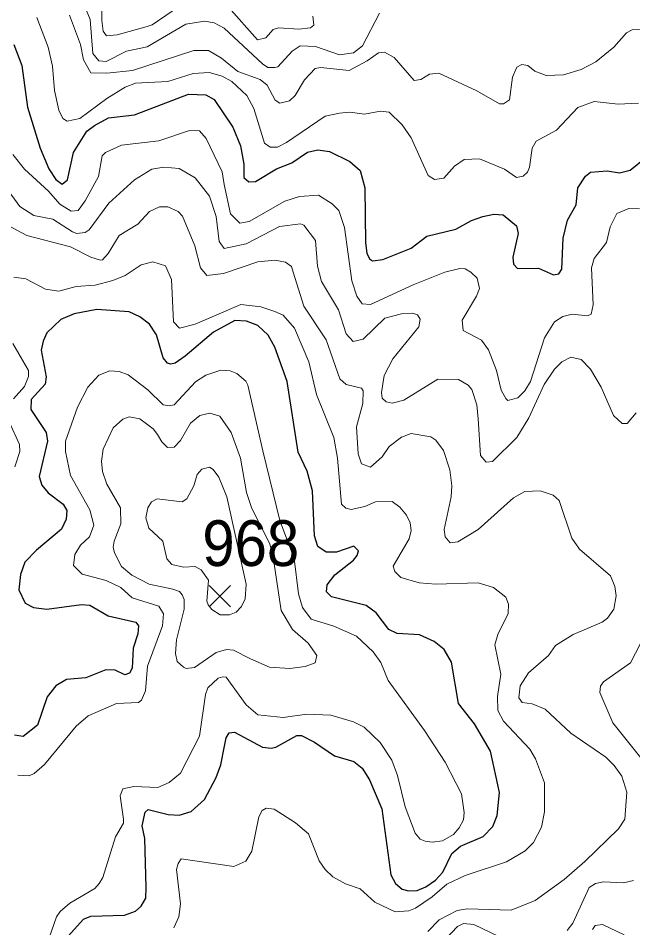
# Model space of a CAD drawing. Extents: x 294.2 to 320.3, y 7482.7 to 7510.7.
# Drawn here: x 315.45 to 316.526, y 7492.454 to 7494.046 of the extents above; entities that cross this region are included whole.
import ezdxf
from ezdxf.enums import TextEntityAlignment as Align

# ---------------------------------------------------------------- set-up
doc = ezdxf.new("R2010")
doc.units = 0
doc.header["$LTSCALE"] = 0.032
for name, color, linetype, lineweight in [('1', 7, 'Continuous', 25), ('2', 7, 'Continuous', 13), ('21', 7, 'Continuous', 25)]:
    doc.layers.add(name, color=color, linetype=linetype, lineweight=lineweight)
doc.layers.add('61', color=7, linetype='Continuous')

msp = doc.modelspace()

# ---------------------------------------------------------------- linework, layer by layer
at = {"layer": '1'}
for points in [[(315.4423, 7493.9996), (315.4562, 7493.963), (315.4662, 7493.8899), (315.4884, 7493.8183), (315.5034, 7493.7822), (315.5156, 7493.7634), (315.5267, 7493.7553), (315.5361, 7493.7628), (315.5467, 7493.8107), (315.57, 7493.8478), (315.5832, 7493.858), (315.6076, 7493.8714), (315.6535, 7493.8765), (315.7479, 7493.9129), (315.7779, 7493.9118), (315.7929, 7493.9032), (315.8256, 7493.8548), (315.8389, 7493.8225), (315.8444, 7493.7902), (315.8444, 7493.7666), (315.8533, 7493.759), (315.865, 7493.7596), (315.9016, 7493.7822), (315.9287, 7493.7924), (315.9559, 7493.8112), (315.9742, 7493.8155), (315.9947, 7493.8123), (316.0302, 7493.795), (316.0485, 7493.7789), (316.0568, 7493.7488), (316.0574, 7493.6526), (316.0601, 7493.6347), (316.0645, 7493.6244), (316.07, 7493.6212), (316.0883, 7493.6234), (316.1377, 7493.6433), (316.1649, 7493.6643), (316.2159, 7493.6766), (316.2431, 7493.6917), (316.2631, 7493.6987), (316.2825, 7493.7025), (316.2986, 7493.7014), (316.3219, 7493.682), (316.3247, 7493.6686), (316.3158, 7493.6277), (316.3169, 7493.6153), (316.3236, 7493.6078), (316.3607, 7493.6083), (316.3868, 7493.5965), (316.3962, 7493.5981), (316.4012, 7493.6062), (316.404, 7493.6605), (316.4112, 7493.6922), (316.4262, 7493.7191), (316.4295, 7493.7487), (316.4428, 7493.7691), (316.4517, 7493.7761), (316.4805, 7493.7783), (316.5022, 7493.775), (316.521, 7493.7799), (316.5482, 7493.802)], [(315.8107, 7492.7712), (315.8137, 7492.7863), (315.819, 7492.7946), (315.8281, 7492.7961), (315.8775, 7492.7696), (315.8926, 7492.7681), (315.9009, 7492.7696), (315.9372, 7492.79), (315.9455, 7492.79), (315.9685, 7492.7787), (316.0032, 7492.7546), (316.0372, 7492.7447), (316.0516, 7492.7327), (316.0644, 7492.7123), (316.0863, 7492.6617), (316.102, 7492.5462), (316.1103, 7492.5311), (316.1217, 7492.5212), (316.133, 7492.5182), (316.1481, 7492.519), (316.1632, 7492.525), (316.1805, 7492.5371), (316.1932, 7492.5507), (316.209, 7492.5839), (316.2241, 7492.5967), (316.2634, 7492.6134), (316.2807, 7492.6307), (316.2883, 7492.6504), (316.2924, 7492.6904), (316.2765, 7492.7629), (316.2486, 7492.8105), (316.2202, 7492.846), (316.2081, 7492.9185), (316.1952, 7492.9404), (316.1779, 7492.9548), (316.1525, 7492.9661), (316.1132, 7492.9684), (316.0988, 7492.9759), (316.0762, 7493.0046), (316.0588, 7493.0175), (315.9979, 7493.0326), (315.9896, 7493.0417), (315.9904, 7493.0538), (316.004, 7493.0711), (316.0365, 7493.0968), (316.0433, 7493.1051), (316.0455, 7493.1134), (316.0372, 7493.1217), (316.007, 7493.1112), (315.9889, 7493.1112), (315.9745, 7493.121), (315.9685, 7493.1399), (315.9651, 7493.2183), (315.9555, 7493.2528), (315.9396, 7493.286), (315.9205, 7493.4098), (315.8991, 7493.4699), (315.887, 7493.491), (315.8689, 7493.5076), (315.8492, 7493.5152), (315.8288, 7493.5167), (315.7917, 7493.4963), (315.7418, 7493.454), (315.7244, 7493.4419), (315.7169, 7493.4404), (315.7108, 7493.4419), (315.7033, 7493.451), (315.6919, 7493.4917), (315.6798, 7493.5099), (315.6628, 7493.5227), (315.6439, 7493.5318), (315.5872, 7493.5356), (315.5475, 7493.528), (315.5241, 7493.5182), (315.4999, 7493.4948), (315.4931, 7493.4804), (315.4901, 7493.4645), (315.4984, 7493.4177), (315.4969, 7493.4049), (315.4724, 7493.3781), (315.4717, 7493.3607), (315.4988, 7493.3207), (315.5011, 7493.3056), (315.4863, 7493.2436), (315.4909, 7493.2285), (315.5022, 7493.2149), (315.5286, 7493.1953), (315.5347, 7493.184), (315.5339, 7493.1689), (315.5256, 7493.1515), (315.4817, 7493.1145), (315.4613, 7493.0933), (315.4537, 7493.0722), (315.4507, 7493.045), (315.462, 7493.0216)], [(315.462, 7493.0216), (315.4764, 7493.014), (315.4997, 7493.011), (315.5605, 7493.0193), (315.5748, 7493.0185), (315.6073, 7492.9996), (315.6557, 7492.9883)], [(315.6557, 7492.9883), (315.6602, 7492.9822), (315.659, 7492.9679), (315.6507, 7492.943), (315.6491, 7492.9082), (315.6446, 7492.8992), (315.6363, 7492.8961), (315.6197, 7492.9044), (315.6031, 7492.9052), (315.5683, 7492.8909), (315.5341, 7492.8882), (315.5156, 7492.8773), (315.5003, 7492.8581), (315.4837, 7492.8083), (315.4581, 7492.7885), (315.4434, 7492.7905)], [(315.5058, 7492.404), (315.5638, 7492.4684), (315.577, 7492.4738), (315.6358, 7492.4754), (315.6552, 7492.4824), (315.6651, 7492.4917), (315.6729, 7492.5057), (315.6737, 7492.5243), (315.6712, 7492.6097), (315.6665, 7492.6322), (315.672, 7492.6562), (315.6774, 7492.6609), (315.7123, 7492.6516), (315.7317, 7492.6508), (315.7525, 7492.657), (315.7761, 7492.6779), (315.7965, 7492.7164), (315.8046, 7492.7388), (315.8107, 7492.7712)]]:
    msp.add_lwpolyline(points, dxfattribs=at)
at = {"layer": '2'}
for points in [[(315.5954, 7494.0853), (315.596, 7494.0419), (315.5986, 7494.0227), (315.6043, 7494.015), (315.6229, 7494.0163), (315.6752, 7494.031), (315.6842, 7494.0342), (315.732, 7494.0668)], [(315.566, 7494.0674), (315.5756, 7494.0432), (315.5801, 7493.9838), (315.591, 7493.971), (315.6037, 7493.9698), (315.6395, 7493.9882), (315.6752, 7493.9953), (315.7429, 7494.0355), (315.7761, 7494.0406), (315.7927, 7494.0374), (315.8105, 7494.0285), (315.8776, 7493.9659), (315.8865, 7493.9595), (315.8987, 7493.9595), (315.9044, 7493.9608), (315.9293, 7493.9882), (315.9434, 7493.9972), (315.9702, 7493.9959), (316.0123, 7493.9818), (316.0366, 7493.9851), (316.0525, 7493.9972), (316.0819, 7494.0547)], [(315.8176, 7494.0649), (315.8687, 7494.0081), (315.8834, 7494.0112), (315.8961, 7494.0259), (315.9051, 7494.0291), (315.9408, 7494.0265), (315.9613, 7494.0291), (315.967, 7494.0336), (315.9657, 7494.0495)], [(315.4824, 7494.047), (315.5022, 7493.9947), (315.5099, 7493.9615), (315.513, 7493.9193), (315.5207, 7493.8848), (315.5277, 7493.8702), (315.5354, 7493.8656), (315.5578, 7493.8702), (315.605, 7493.9052), (315.6369, 7493.9251), (315.6548, 7493.932), (315.7116, 7493.9346), (315.7557, 7493.9487), (315.7838, 7493.9506), (315.8067, 7493.9442), (315.8234, 7493.9346), (315.8501, 7493.9104), (315.8623, 7493.8874), (315.8808, 7493.8267), (315.891, 7493.8197), (315.9038, 7493.8197), (315.9191, 7493.828), (315.9868, 7493.874), (316.0123, 7493.8797), (316.0302, 7493.881), (316.0558, 7493.8778), (316.0839, 7493.8829), (316.0992, 7493.881), (316.1221, 7493.8593), (316.1374, 7493.8363), (316.1675, 7493.7705), (316.1784, 7493.7635), (316.1949, 7493.7654), (316.2135, 7493.7865), (316.2307, 7493.7986), (316.2575, 7493.7993), (316.3009, 7493.7814), (316.322, 7493.7667), (316.3335, 7493.7693), (316.3412, 7493.7763), (316.345, 7493.7852), (316.3494, 7493.8184), (316.3564, 7493.8305), (316.3922, 7493.8497), (316.4293, 7493.8893), (316.458, 7493.9001), (316.5001, 7493.895), (316.5359, 7493.897)], [(316.5436, 7494.0259), (316.5244, 7494.0253), (316.5148, 7494.0202), (316.4925, 7493.9947), (316.4612, 7493.9691), (316.435, 7493.9557), (316.4044, 7493.9468), (316.3737, 7493.9455), (316.3539, 7493.9531), (316.3418, 7493.9627), (316.3316, 7493.9646), (316.3226, 7493.9602), (316.3149, 7493.9423), (316.3098, 7493.9027), (316.299, 7493.8957), (316.292, 7493.8957), (316.2524, 7493.9187), (316.186, 7493.9493), (316.17, 7493.948), (316.1547, 7493.9385), (316.1426, 7493.9366), (316.1081, 7493.9768), (316.0908, 7493.9864), (316.0806, 7493.9851), (316.0608, 7493.971), (316.0289, 7493.9544), (315.9791, 7493.9595), (315.9696, 7493.9576), (315.951, 7493.9378), (315.9344, 7493.9104), (315.9248, 7493.9008), (315.9076, 7493.897), (315.8993, 7493.9021), (315.8853, 7493.9283), (315.8732, 7493.9384), (315.8342, 7493.9525), (315.8055, 7493.9755), (315.7831, 7493.9889), (315.757, 7493.9889), (315.6497, 7493.9544), (315.605, 7493.9493), (315.5769, 7493.9499), (315.5641, 7493.973), (315.559, 7493.9998), (315.5392, 7494.0508)], [(315.4402, 7493.8069), (315.4607, 7493.7814), (315.5028, 7493.7431), (315.5226, 7493.7201), (315.5424, 7493.708), (315.5545, 7493.7092), (315.5667, 7493.7259), (315.5903, 7493.7686), (315.5967, 7493.805), (315.6024, 7493.8108), (315.6305, 7493.8235), (315.6957, 7493.8312), (315.7493, 7493.849), (315.7672, 7493.8484), (315.7786, 7493.835), (315.8067, 7493.7769), (315.8105, 7493.7546), (315.8214, 7493.7035), (315.8374, 7493.6869), (315.854, 7493.6901), (315.9166, 7493.7252), (315.9421, 7493.7335), (315.9753, 7493.7361), (315.9996, 7493.7207), (316.011, 7493.7093), (316.0212, 7493.6793), (316.034, 7493.586), (316.0423, 7493.5592), (316.0519, 7493.5458), (316.0666, 7493.5445), (316.1413, 7493.579), (316.1968, 7493.6013), (316.223, 7493.6077), (316.232, 7493.6071), (316.2422, 7493.6013), (316.253, 7493.5905), (316.2575, 7493.5726), (316.2518, 7493.5592), (316.2268, 7493.5171), (316.2288, 7493.4992), (316.2607, 7493.4819), (316.2728, 7493.4653), (316.2868, 7493.429), (316.2952, 7493.3945), (316.3035, 7493.3798), (316.3066, 7493.3766), (316.3245, 7493.3811), (316.3367, 7493.3932), (316.3463, 7493.4098), (316.3711, 7493.4864), (316.3884, 7493.5145), (316.4031, 7493.5234), (316.4197, 7493.5279), (316.4465, 7493.5247), (316.4529, 7493.5279)], [(316.5314, 7493.3549), (316.5155, 7493.3364), (316.5071, 7493.3364), (316.4918, 7493.3504), (316.4701, 7493.3996), (316.4516, 7493.4315), (316.435, 7493.4481), (316.4171, 7493.4526), (316.4011, 7493.4443), (316.3884, 7493.4315), (316.3705, 7493.4047), (316.3437, 7493.346), (316.3226, 7493.3115), (316.2798, 7493.27), (316.269, 7493.2687), (316.2588, 7493.2802), (316.2549, 7493.3447), (316.2524, 7493.369), (316.2441, 7493.3958), (316.2377, 7493.4034), (316.2205, 7493.413), (316.1841, 7493.4136), (316.1247, 7493.3772), (316.1043, 7493.3721), (316.0941, 7493.374), (316.087, 7493.3804), (316.0858, 7493.3907), (316.0902, 7493.42), (316.1055, 7493.4494), (316.1509, 7493.5056), (316.1534, 7493.519), (316.149, 7493.5266), (316.14, 7493.5292), (316.1209, 7493.5285), (316.0915, 7493.5209), (316.0538, 7493.4838), (316.036, 7493.48), (316.0238, 7493.4934), (316.0104, 7493.535), (315.9804, 7493.5848), (315.9734, 7493.6116), (315.9702, 7493.6563), (315.9498, 7493.6837), (315.944, 7493.6856), (315.907, 7493.6812), (315.8489, 7493.6505), (315.8105, 7493.6428), (315.8016, 7493.655), (315.7965, 7493.6984), (315.7844, 7493.7341), (315.7595, 7493.7661), (315.7314, 7493.7826), (315.7046, 7493.7852), (315.6835, 7493.7814), (315.6535, 7493.7629), (315.6082, 7493.722), (315.5737, 7493.6754), (315.5667, 7493.6703), (315.5526, 7493.669), (315.545, 7493.6716), (315.5105, 7493.6939), (315.4773, 7493.7003), (315.4524, 7493.7162), (315.423, 7493.7571)], [(315.4319, 7493.683), (315.4645, 7493.6652), (315.5412, 7493.6454), (315.5769, 7493.6275), (315.5935, 7493.6224), (315.5973, 7493.623), (315.6069, 7493.6339), (315.6267, 7493.6652), (315.6593, 7493.685), (315.6797, 7493.7073), (315.6969, 7493.7156), (315.7116, 7493.7156), (315.7295, 7493.7073), (315.7371, 7493.699), (315.7589, 7493.6473), (315.7691, 7493.609), (315.7799, 7493.5956), (315.8093, 7493.5988), (315.8693, 7493.6192), (315.8987, 7493.6224), (315.9179, 7493.6186), (315.928, 7493.6109), (315.9313, 7493.6014), (315.9497, 7493.5419), (315.9887, 7493.4826), (316.013, 7493.4143), (316.0238, 7493.4047), (316.0507, 7493.3983), (316.0538, 7493.3932), (316.0532, 7493.3715), (316.0417, 7493.3306), (316.0449, 7493.2834), (316.0506, 7493.2655), (316.0666, 7493.2597), (316.087, 7493.2782), (316.0991, 7493.2962), (316.1209, 7493.3121), (316.1375, 7493.3185), (316.172, 7493.3127), (316.1809, 7493.307), (316.1943, 7493.2891), (316.2051, 7493.2553), (316.209, 7493.2272), (316.2077, 7493.2081), (316.1956, 7493.1506), (316.1969, 7493.1378), (316.2058, 7493.1276), (316.2192, 7493.1289), (316.255, 7493.1506), (316.3169, 7493.2061), (316.3367, 7493.217), (316.3635, 7493.2182), (316.3865, 7493.2106), (316.3967, 7493.2016), (316.419, 7493.1353), (316.4324, 7493.1161), (316.4867, 7493.0695), (316.4944, 7493.0509), (316.4963, 7493.0344), (316.4924, 7493.0114), (316.4816, 7492.9954), (316.472, 7492.9884), (316.421, 7492.9667), (316.3903, 7492.9475), (316.3782, 7492.9303)], [(316.4976, 7493.7041), (316.5186, 7493.7124), (316.5372, 7493.7118)], [(316.4529, 7493.5279), (316.4561, 7493.5439), (316.4535, 7493.609), (316.458, 7493.6249), (316.4797, 7493.6531), (316.4861, 7493.6805), (316.4976, 7493.7041)], [(315.4421, 7493.5924), (315.4633, 7493.5892), (315.4977, 7493.5713), (315.5207, 7493.5681), (315.5514, 7493.5758), (315.5846, 7493.5783), (315.6152, 7493.5867), (315.6369, 7493.5956), (315.665, 7493.6141), (315.6854, 7493.6192), (315.7078, 7493.6122), (315.718, 7493.5886), (315.7218, 7493.5145), (315.732, 7493.503), (315.7595, 7493.51), (315.8393, 7493.5445), (315.8744, 7493.5407), (315.8987, 7493.5324), (315.9134, 7493.526), (315.9331, 7493.503), (315.9587, 7493.4443), (315.9721, 7493.3868), (316.0021, 7493.3115), (316.0085, 7493.2757), (316.0155, 7493.1953), (316.0232, 7493.1882), (316.0328, 7493.1857), (316.0567, 7493.191), (316.075, 7493.1991), (316.1044, 7493.1996), (316.1178, 7493.19), (316.1294, 7493.176), (316.1361, 7493.1626), (316.1378, 7493.1491), (316.1344, 7493.1341), (316.1062, 7493.0867), (316.1088, 7493.0771), (316.1196, 7493.0669), (316.1515, 7493.0573), (316.1809, 7493.0548), (316.255, 7493.0573), (316.2818, 7493.0491), (316.3034, 7493.0324), (316.308, 7493.0203), (316.3073, 7493.0037), (316.2894, 7492.9667), (316.2843, 7492.9488), (316.2945, 7492.8978), (316.2888, 7492.8582), (316.2894, 7492.8339), (316.299, 7492.8154), (316.3456, 7492.7662), (316.3552, 7492.7496), (316.3711, 7492.7075), (316.3711, 7492.6564), (316.366, 7492.6296), (316.352, 7492.6028), (316.3373, 7492.5881), (316.3048, 7492.5689), (316.232, 7492.5453), (316.2001, 7492.53), (316.1745, 7492.5076), (316.1452, 7492.4878), (316.1337, 7492.4834), (316.1094, 7492.4814), (316.0742, 7492.4987), (316.0481, 7492.5217)], [(315.4415, 7493.3792), (315.4607, 7493.4009), (315.4677, 7493.4188), (315.4677, 7493.4289), (315.4402, 7493.4762)], [(315.4492, 7492.7209), (315.469, 7492.7196), (315.4779, 7492.7234), (315.4958, 7492.7394), (315.5513, 7492.8064), (315.5724, 7492.8243), (315.6216, 7492.846), (315.6605, 7492.8479), (315.6656, 7492.8518), (315.6726, 7492.8684), (315.6759, 7492.9118), (315.702, 7492.982), (315.704, 7493.0031), (315.6957, 7493.0165), (315.649, 7493.0312), (315.6292, 7493.0491), (315.6037, 7493.0612), (315.5616, 7493.0727), (315.5462, 7493.088), (315.5488, 7493.1072), (315.559, 7493.1231), (315.5743, 7493.1378), (315.582, 7493.1583), (315.575, 7493.1851), (315.5411, 7493.2451), (315.5322, 7493.2872), (315.5322, 7493.3051), (315.5533, 7493.3651), (315.5718, 7493.3996), (315.5909, 7493.4206), (315.6101, 7493.4283), (315.6267, 7493.427), (315.642, 7493.4213), (315.6765, 7493.3951), (315.7033, 7493.3689), (315.7142, 7493.367), (315.7225, 7493.3689), (315.7601, 7493.4091), (315.778, 7493.4207), (315.8042, 7493.4296), (315.8208, 7493.4283), (315.8323, 7493.4239), (315.8482, 7493.4104), (315.8514, 7493.4034), (315.8782, 7493.2885)], [(315.4435, 7493.2604), (315.4528, 7493.2872), (315.4517, 7493.2996), (315.4339, 7493.3394)], [(315.8782, 7493.2885), (315.9076, 7493.1665), (315.9326, 7493.0997), (315.9402, 7493.0382), (315.9472, 7493.014), (315.9625, 7492.9935), (316.0021, 7492.9814), (316.0417, 7492.9641), (316.0711, 7492.9366), (316.0844, 7492.9178), (316.0973, 7492.8863), (316.1611, 7492.7988), (316.1969, 7492.7432), (316.2256, 7492.6883), (316.2307, 7492.6551), (316.2294, 7492.6423), (316.2217, 7492.6283), (316.2115, 7492.6168), (316.1924, 7492.606), (316.1745, 7492.6034), (316.1624, 7492.6053), (316.1534, 7492.6085), (316.1445, 7492.6194), (316.1272, 7492.6654), (316.1139, 7492.7203), (316.1036, 7492.7471), (316.0832, 7492.7777), (316.0551, 7492.8045), (316.0366, 7492.8141), (315.9972, 7492.8259), (315.9551, 7492.8275), (315.9135, 7492.8216), (315.8693, 7492.8262), (315.8489, 7492.8441), (315.8137, 7492.892), (315.808, 7492.8926), (315.7997, 7492.8907), (315.7818, 7492.8735), (315.7773, 7492.862), (315.7671, 7492.7892), (315.734, 7492.7241), (315.7141, 7492.7081), (315.6944, 7492.6992), (315.6522, 7492.7011), (315.6331, 7492.6966), (315.6279, 7492.6845), (315.6343, 7492.6436), (315.6343, 7492.6366), (315.6203, 7492.613), (315.598, 7492.5415), (315.5916, 7492.5313), (315.5839, 7492.5223), (315.5399, 7492.4968), (315.5233, 7492.4821), (315.5168, 7492.4725), (315.5041, 7492.4359)], [(316.5442, 7492.7451), (316.4906, 7492.8122), (316.4682, 7492.8652), (316.4689, 7492.8766), (316.4746, 7492.8843), (316.5218, 7492.9175), (316.5391, 7492.9514)], [(316.3782, 7492.9303), (316.3431, 7492.8997), (316.3284, 7492.8773), (316.3264, 7492.8562), (316.3322, 7492.8479), (316.3495, 7492.8454), (316.3724, 7492.8365)], [(316.3724, 7492.8365), (316.4171, 7492.7943), (316.4784, 7492.7522), (316.4931, 7492.7375), (316.5065, 7492.719), (316.5154, 7492.6909), (316.5116, 7492.6436), (316.5008, 7492.627), (316.4414, 7492.5695), (316.4056, 7492.5383), (316.3546, 7492.5013), (316.3124, 7492.4847), (316.2358, 7492.4865), (316.2179, 7492.484), (316.1866, 7492.4674), (316.1668, 7492.447)], [(315.9351, 7492.6373), (315.898, 7492.6615), (315.884, 7492.6628), (315.877, 7492.6589), (315.8712, 7492.6475), (315.8585, 7492.5875), (315.8483, 7492.5702), (315.8272, 7492.5606), (315.7352, 7492.574), (315.7295, 7492.5663), (315.7269, 7492.5555), (315.7339, 7492.4955), (315.7308, 7492.4725), (315.7224, 7492.4534)], [(316.0481, 7492.5217), (316.0226, 7492.5306), (316.0002, 7492.5427), (315.9868, 7492.5555), (315.9766, 7492.5709), (315.9581, 7492.6181), (315.9351, 7492.6373)], [(316.4107, 7492.4489), (316.4209, 7492.4617), (316.449, 7492.5242), (316.4605, 7492.5312), (316.4746, 7492.5338), (316.5091, 7492.5325), (316.527, 7492.5363)], [(316.1981, 7492.4342), (316.2186, 7492.4559), (316.2294, 7492.461), (316.2473, 7492.4591), (316.292, 7492.438)], [(316.5104, 7492.4412), (316.4727, 7492.4591), (316.4599, 7492.4578), (316.4548, 7492.4508)]]:
    msp.add_lwpolyline(points, dxfattribs=at)
for points in [[(315.6937, 7493.3172), (315.6861, 7493.3268), (315.6625, 7493.3447), (315.6439, 7493.3479), (315.6331, 7493.344), (315.6158, 7493.3287), (315.5986, 7493.2911), (315.5954, 7493.2706), (315.5973, 7493.2521), (315.605, 7493.2298), (315.6286, 7493.1889), (315.6292, 7493.1608), (315.6177, 7493.1302), (315.6158, 7493.1199), (315.6184, 7493.1097), (315.6305, 7493.0861), (315.6484, 7493.0708), (315.6791, 7493.0548), (315.7205, 7493.0465), (315.732, 7493.042), (315.7365, 7493.0363), (315.7403, 7493.028), (315.7403, 7493.0114), (315.7269, 7492.9578), (315.725, 7492.9335), (315.7282, 7492.9195), (315.7391, 7492.9099), (315.7435, 7492.9073), (315.7582, 7492.9092), (315.7965, 7492.9354), (315.8144, 7492.9405), (315.8265, 7492.9393), (315.8566, 7492.9245), (315.8898, 7492.9099), (315.9255, 7492.9073), (315.9523, 7492.9112), (315.9696, 7492.9175), (315.9727, 7492.9303), (315.9574, 7492.952), (315.93, 7492.9757), (315.9101, 7493.0089), (315.8951, 7493.1097), (315.8895, 7493.1269), (315.8585, 7493.1876), (315.8495, 7493.2157), (315.8386, 7493.2757), (315.8227, 7493.3204), (315.8029, 7493.3492), (315.7851, 7493.3543), (315.7678, 7493.3504), (315.7512, 7493.337), (315.7339, 7493.3064), (315.7225, 7493.2948), (315.711, 7493.2942), (315.7011, 7493.3039)], [(315.7907, 7493.2559), (315.7844, 7493.2598), (315.771, 7493.2566), (315.7627, 7493.247), (315.7569, 7493.2272), (315.7448, 7493.2042), (315.7365, 7493.1991), (315.6931, 7493.2042), (315.6829, 7493.1991), (315.6765, 7493.1889), (315.6733, 7493.171), (315.6784, 7493.1531), (315.7027, 7493.1301), (315.7097, 7493.0995), (315.7186, 7493.0893), (315.7391, 7493.0848), (315.7595, 7493.0861), (315.7697, 7493.0803), (315.783, 7493.0619), (315.7797, 7493.0253), (315.7824, 7493.0189), (315.7885, 7493.0108), (315.8035, 7493.0016), (315.8196, 7493.0016), (315.831, 7493.0063), (315.8406, 7493.0159), (315.847, 7493.0293), (315.8489, 7493.0548), (315.8151, 7493.2081), (315.801, 7493.2425)]]:
    msp.add_lwpolyline(points, close=True, dxfattribs=at)
at = {"layer": '21'}
for p, q in [((315.7839, 7493.0529), (315.8214, 7493.0154)), ((315.8214, 7493.0529), (315.7839, 7493.0154))]:
    msp.add_line(p, q, dxfattribs=at)

# ---------------------------------------------------------------- texts
at = {"layer": '61', "width": 0.95}
msp.add_text('968', height=0.08, dxfattribs=at).set_placement((315.8568, 7493.0868), align=Align.CENTER)

doc.saveas('drawing.dxf')
